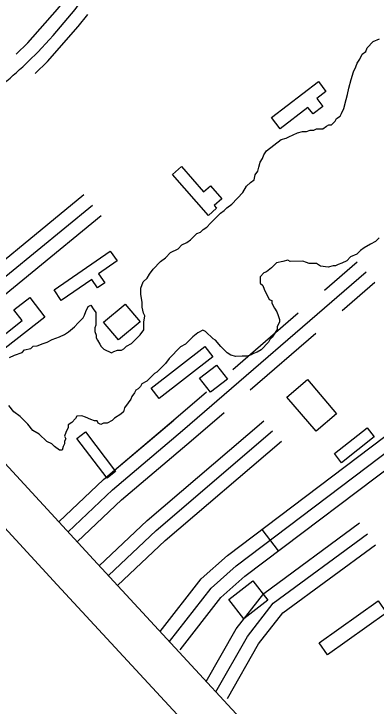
# Model space of a CAD drawing. Extents: x 3887375 to 3925618, y 296674 to 322633.
# Drawn here: x 3899550 to 3899952, y 303407 to 304175 of the extents above; entities that cross this region are included whole.
import ezdxf

# ---------------------------------------------------------------- set-up
doc = ezdxf.new("R2010")
doc.units = 0
for name, color, linetype in [('V-BLDG-OTLN', 7, 'Continuous'), ('V-RIVR-EDGE', 7, 'Continuous'), ('V-ROAD-CNTR', 7, 'Continuous'), ('V-SITE-VEGE', 7, 'Continuous')]:
    doc.layers.add(name, color=color, linetype=linetype)

msp = doc.modelspace()

# ---------------------------------------------------------------- linework, layer by layer
at = {"layer": 'V-BLDG-OTLN'}
for points in [[(3899836.26, 304059.73), (3899888.11, 304099.63), (3899896.5, 304088.72), (3899886.31, 304080.87), (3899893.11, 304072.04), (3899882.19, 304063.64), (3899876.57, 304070.95), (3899845.83, 304047.29)], [(3899726.33, 303996.6), (3899736.22, 304005.25), (3899760.6, 303977.36), (3899768.21, 303984.01), (3899780.92, 303969.47), (3899772.46, 303962.09), (3899775.21, 303958.94), (3899766.16, 303951.03)], [(3899594.74, 303868.39), (3899657.21, 303911.54), (3899664.77, 303900.6), (3899644.16, 303886.36), (3899651.1, 303876.31), (3899643.12, 303870.8), (3899636.69, 303880.12), (3899602.8, 303856.71)], [(3899584.62, 303838.16), (3899531.75, 303796.99), (3899524.06, 303806.87), (3899559.41, 303834.4), (3899550.17, 303846.27), (3899567.69, 303859.91)], [(3899649.72, 303832.82), (3899673.55, 303852.74), (3899690.15, 303832.9), (3899666.31, 303812.97)], [(3899702.41, 303759.57), (3899761.92, 303805.62), (3899770.83, 303794.11), (3899711.32, 303748.06)], [(3899756.25, 303770.42), (3899775.12, 303785.07), (3899787.15, 303769.56), (3899768.28, 303754.92)], [(3899885.7, 303711.56), (3899853.3, 303749.61), (3899875.91, 303768.86), (3899908.3, 303730.82)], [(3899905.89, 303686.76), (3899942.16, 303715.4), (3899950.13, 303705.31), (3899913.85, 303676.67)], [(3899663.08, 303666.9), (3899653.66, 303659.73), (3899620.13, 303703.69), (3899629.54, 303710.87)], [(3899788.64, 303525.08), (3899815.27, 303545.81), (3899832.11, 303524.17), (3899805.48, 303503.45)], [(3899888.87, 303477.01), (3899954.38, 303523.52), (3899963.88, 303510.15), (3899898.37, 303463.64)]]:
    msp.add_lwpolyline(points, close=True, dxfattribs=at)
at = {"layer": 'V-RIVR-EDGE'}
msp.add_spline([(3894498.05, 310522.42), (3894530.03, 310496.11), (3894553.78, 310474.69), (3894579.94, 310451.31), (3894614.83, 310419.17), (3894633.24, 310400.67), (3894662.79, 310372.43), (3894685.08, 310353.44), (3894692.35, 310347.11), (3894709.79, 310328.13), (3894746.59, 310285.3), (3894785.84, 310252.18), (3894809.57, 310225.9), (3894830.41, 310205.45), (3894852.71, 310189.85), (3894866.75, 310171.85), (3894915.18, 310120.25), (3894950.06, 310083.74), (3894971.37, 310062.81), (3894999, 310039.43), (3895025.16, 310017.03), (3895052.79, 309992.68), (3895092.99, 309952.27), (3895110.91, 309932.8), (3895141.44, 309903.1), (3895188.91, 309855.88), (3895222.82, 309821.31), (3895255.75, 309784.32), (3895319.22, 309722.49), (3895350.7, 309688.42), (3895358.44, 309676.26), (3895364.73, 309669.44), (3895374.92, 309663.11), (3895388.97, 309650.44), (3895410.77, 309628.05), (3895448.54, 309583.28), (3895480.52, 309554.06), (3895503.76, 309527.78), (3895533.8, 309499.54), (3895577.4, 309454.75), (3895606.95, 309425.54), (3895653.45, 309378.81), (3895685.92, 309349.1), (3895719.83, 309314.54), (3895749.38, 309285.81), (3895790.55, 309242.49), (3895837.06, 309195.75), (3895863.69, 309164.12), (3895900.02, 309127.61), (3895944.1, 309081.37), (3895955.73, 309070.65), (3895974.63, 309054.58), (3896002.25, 309033.14), (3896032.78, 309003.93), (3896062.81, 308972.29), (3896082.67, 308950.39), (3896119.48, 308911.93), (3896139.34, 308892.46), (3896151.96, 308889.51), (3896163.12, 308883.66), (3896167.95, 308873.93), (3896170.35, 308862.27), (3896184.39, 308844.27), (3896211.03, 308816.04), (3896224.12, 308810.18), (3896236.73, 308802.37), (3896249.8, 308786.8), (3896255.61, 308776.59), (3896270.64, 308766.35), (3896280.32, 308753.22), (3896295.82, 308737.15), (3896375.27, 308661.2), (3896425.17, 308610.08), (3896464.41, 308570.65), (3896519.63, 308515.64), (3896548.69, 308483.03), (3896563.22, 308467.45), (3896597.61, 308430.94), (3896635.89, 308396.37), (3896666.41, 308365.7), (3896681.42, 308349.64), (3896712.43, 308320.42), (3896746.34, 308287.31), (3896777.36, 308260.04), (3896801.58, 308235.7), (3896820.47, 308215.26), (3896842.76, 308195.29), (3896851.46, 308181.19), (3896882.46, 308148.57), (3896918.81, 308116.43), (3896962.9, 308074.56), (3896997.76, 308033.19), (3897029.24, 307998.63), (3897042.32, 307985), (3897083.5, 307945.57), (3897107.23, 307918.31), (3897123.21, 307898.85), (3897130, 307898.83), (3897142.13, 307892.97), (3897145.99, 307882.28), (3897149.85, 307874.01), (3897162.93, 307860.38), (3897188.6, 307833.12), (3897229.29, 307788.83), (3897267.56, 307752.31), (3897300.5, 307715.81), (3897334.4, 307680.27), (3897361.53, 307651.07), (3897384.78, 307628.19), (3897411.42, 307598.98), (3897445.81, 307563.45), (3897494.26, 307516.71), (3897543.17, 307462.68), (3897584.83, 307418.38), (3897609.05, 307394.04), (3897646.83, 307355.58), (3897678.81, 307323.94), (3897715.15, 307290.34), (3897751.96, 307253.34), (3897766.97, 307236.31), (3897837.68, 307158.43), (3897886.6, 307104.4), (3897936, 307048.43), (3897965.54, 307015.34), (3898010.59, 306970.06), (3898027.54, 306949.14), (3898044.99, 306935.98), (3898063.87, 306914.08), (3898089.05, 306882.46), (3898117.14, 306854.7), (3898160.23, 306801.18), (3898195.59, 306763.7), (3898235.79, 306719.89), (3898261.46, 306693.6), (3898297.3, 306650.78), (3898332.65, 306612.33), (3898369.94, 306568.04), (3898397.54, 306534.95), (3898422.23, 306505.75), (3898462.9, 306455.14), (3898495.34, 306417.18), (3898521.97, 306382.15), (3898601.37, 306284.34), (3898652.22, 306228.37), (3898693.37, 306177.28), (3898729.68, 306130.57), (3898777.13, 306074.12), (3898825.55, 306014.26), (3898848.79, 305986.04), (3898903.98, 305917.43), (3898957.25, 305854.65), (3898984.35, 305818.16), (3899049.73, 305744.67), (3899107.84, 305679.45), (3899129.14, 305651.72), (3899142.69, 305630.31), (3899156.24, 305611.83), (3899175.12, 305587.98), (3899224.03, 305529.59), (3899255.99, 305493.57), (3899288.9, 305449.3), (3899312.61, 305415.24), (3899375.55, 305336.9), (3899410.9, 305296.02), (3899442.85, 305252.24), (3899470.43, 305211.86), (3899531.42, 305133.52), (3899579.35, 305071.24), (3899616.14, 305025.99), (3899647.13, 304986.09), (3899690.7, 304931.1), (3899729.41, 304876.62), (3899753.62, 304846.93), (3899770.56, 304821.64), (3899817.5, 304755.48), (3899845.56, 304713.16), (3899868.3, 304677.16), (3899889.6, 304650.4), (3899911.39, 304623.64), (3899955.44, 304569.14), (3899987.39, 304526.81), (3900012.56, 304494.21), (3900025.63, 304476.21), (3900037.24, 304456.75), (3900061.94, 304431.93), (3900070.67, 304424.13), (3900074.53, 304414.41), (3900074.99, 304404.21), (3900073.03, 304397.9), (3900071.55, 304388.68), (3900071.54, 304383.82), (3900075.9, 304378.96), (3900087.05, 304374.07), (3900096.26, 304367.74), (3900108.39, 304362.37), (3900117.11, 304353.6), (3900140.84, 304326.35), (3900165.54, 304299.09), (3900226.07, 304227.55), (3900277.87, 304164.29), (3900319.98, 304105.91), (3900352.41, 304062.61), (3900384.36, 304023.2), (3900411.47, 303988.16), (3900438.1, 303954.1), (3900462.8, 303926.85), (3900556.24, 303812.49), (3900597.89, 303762.85), (3900633.71, 303716.63), (3900652.59, 303691.33), (3900701.96, 303626.62), (3900774.57, 303530.77), (3900849.12, 303437.34), (3900903.35, 303371.16), (3900928.05, 303343.42), (3900948.87, 303317.63), (3901001.17, 303258.26), (3901038.95, 303216.88), (3901074.78, 303173.09), (3901092.2, 303147.31), (3901171.6, 303050.47), (3901205, 303008.62), (3901238.41, 302968.23), (3901274.74, 302927.83), (3901303.3, 302893.77), (3901343.98, 302847.53), (3901366.73, 302816.4), (3901404.5, 302770.17), (3901454.38, 302715.17), (3901507.18, 302659.19), (3901551.73, 302608.09), (3901584.66, 302570.61), (3901650.02, 302491.29), (3901680.99, 302443.62), (3901717.76, 302388.17), (3901785.52, 302298.16), (3901789.55, 302293.3)], degree=3, dxfattribs=at)
at = {"layer": 'V-ROAD-CNTR'}
msp.add_line((3899825.55, 303602.77), (3899843.63, 303578.82), dxfattribs=at)
for points in [[(3894371.05, 309296.79), (3895247.1, 308350.16), (3895855.91, 307682.01), (3896518.9, 306958), (3897377.51, 306026.63), (3898170.2, 305166.42), (3899138.1, 304112.58), (3899638.53, 303569.43)], [(3894332.83, 309265.64), (3895354.36, 308156.78), (3896156.88, 307283.54), (3897344.8, 305992.84), (3898830.34, 304376.58), (3899598.23, 303541.09)], [(3899552.83, 304130.05), (3899565.8, 304142.66), (3899598.4, 304179.87), (3899608.87, 304192.76)], [(3899573.74, 304108.54), (3899587.57, 304121.98), (3899621.34, 304160.53), (3899632.16, 304173.85)], [(3899627.84, 303973.83), (3899473.83, 303847.54), (3899424.15, 303802.22)], [(3899637.35, 303962.23), (3899483.65, 303836.2), (3899434.26, 303791.14)], [(3899646.86, 303950.63), (3899493.46, 303824.85), (3899444.37, 303780.05)], [(3899894.94, 303868.27), (3899931.35, 303899.69)], [(3899610.3, 303600.07), (3899659.76, 303646.77), (3899737.26, 303712.39), (3899941.15, 303888.33)], [(3899914.54, 303845.56), (3899950.95, 303876.98)], [(3899793, 303780.3), (3899865.81, 303843.14)], [(3899812.6, 303757.59), (3899885.41, 303820.43)], [(3899712.42, 303489.49), (3899758.01, 303547.75), (3899787.4, 303573.96), (3899975.57, 303716.04), (3900056.91, 303791.77)], [(3899722.73, 303478.33), (3899769, 303537.45), (3899796.93, 303562.36), (3899985.23, 303704.53), (3900067.13, 303780.79)], [(3899734.55, 303469.09), (3899779.98, 303527.15), (3899806.46, 303550.76), (3899994.88, 303693.03), (3900077.35, 303769.81)], [(3899600, 303610.98), (3899649.76, 303657.95), (3899727.51, 303723.8), (3899763.87, 303755.17)], [(3899620.59, 303589.16), (3899669.77, 303635.58), (3899747, 303700.99), (3899783.47, 303732.45)], [(3899600, 303610.98), (3899649.76, 303657.95), (3899727.56, 303723.84)], [(3899644.8, 303562.48), (3899698.17, 303612.58), (3899827.55, 303723.34)], [(3899655.06, 303551.54), (3899708.18, 303601.41), (3899837.3, 303711.95)], [(3899620.59, 303589.16), (3899669.77, 303635.58), (3899746.95, 303700.95)], [(3899665.33, 303540.61), (3899718.2, 303590.24), (3899847.06, 303700.55)], [(3899763.56, 303434.15), (3899796.87, 303492.44), (3899827.5, 303531.73), (3899933.92, 303609.95)], [(3899774.24, 303422.6), (3899809.36, 303484.07), (3899838.05, 303520.87), (3899942.81, 303597.86)], [(3899787.26, 303415.16), (3899821.85, 303475.69), (3899848.61, 303510.02), (3899951.69, 303585.77)], [(3899638.53, 303569.43), (3900171.85, 302992.43), (3900808.57, 302303.86), (3900841.95, 302267.5)], [(3899598.23, 303541.09), (3900011.3, 303094.74), (3900456.04, 302612.5), (3900771.37, 302266.29)]]:
    msp.add_lwpolyline(points, dxfattribs=at)
msp.add_spline([(3899317.24, 303918.14), (3899350.32, 303947.56), (3899418.46, 304001.51), (3899521.04, 304082.31), (3899576.69, 304132.32), (3899641.57, 304209.25), (3899706.35, 304291.19), (3899758.07, 304358.24), (3899822.07, 304428.98)], degree=3, dxfattribs=at)
at = {"layer": 'V-SITE-VEGE'}
for points in [[(3899942.2, 304137.02), (3899949.1, 304144.07), (3899956.05, 304146.94)], [(3899587.01, 303810.54), (3899592.57, 303813.39), (3899600.91, 303816.28), (3899606.46, 303819.13), (3899610.62, 303821.97), (3899617.54, 303827.63), (3899621.68, 303831.87), (3899627.2, 303837.52), (3899628.57, 303840.32), (3899629.92, 303844.53), (3899632.65, 303850.14), (3899635.42, 303851.57), (3899638.26, 303847.41), (3899641.1, 303843.25), (3899641.26, 303829.29), (3899639.89, 303826.49), (3899639.94, 303822.3), (3899641.38, 303818.13), (3899641.41, 303815.33), (3899642.84, 303812.56), (3899645.68, 303808.4), (3899647.1, 303805.62), (3899649.93, 303802.86), (3899658.35, 303798.77), (3899661.12, 303800.2), (3899665.3, 303801.64), (3899669.49, 303801.68), (3899672.26, 303803.11), (3899675.02, 303805.93), (3899680.58, 303808.79), (3899690.24, 303818.67), (3899694.37, 303824.3), (3899694.27, 303832.68), (3899695.59, 303839.67), (3899694.16, 303842.45), (3899692.69, 303849.41), (3899692.63, 303855), (3899691.14, 303863.36), (3899691.09, 303867.55), (3899691.06, 303870.34), (3899693.78, 303877.35), (3899697.92, 303881.58), (3899700.66, 303885.8), (3899704.79, 303891.43), (3899713.07, 303899.9), (3899718.61, 303904.15), (3899724.13, 303909.8), (3899732.46, 303914.08), (3899736.6, 303918.32), (3899742.15, 303921.17), (3899746.31, 303924.01), (3899753.21, 303931.07), (3899757.39, 303932.51), (3899760.15, 303935.33), (3899764.3, 303938.17), (3899768.45, 303942.41), (3899772.59, 303946.64), (3899779.49, 303953.7), (3899783.65, 303956.54), (3899786.41, 303959.36), (3899791.95, 303963.61), (3899804.37, 303976.32), (3899808.48, 303983.34), (3899812.62, 303987.58), (3899816.78, 303990.41), (3899818.11, 303996.01), (3899820.86, 304000.23), (3899822.21, 304004.44), (3899823.54, 304010.04), (3899826.29, 304014.26), (3899827.63, 304018.46), (3899830.38, 304022.68), (3899846.99, 304035.43), (3899852.56, 304036.89), (3899855.34, 304038.32), (3899865.06, 304042.61), (3899870.63, 304044.07), (3899874.82, 304044.12), (3899878.99, 304045.56), (3899883.18, 304045.61), (3899885.96, 304047.03), (3899892.94, 304047.11), (3899897.09, 304049.95), (3899899.87, 304051.38), (3899902.66, 304051.41), (3899906.8, 304055.64), (3899908.17, 304058.45), (3899912.33, 304061.29), (3899913.69, 304064.1), (3899916.42, 304069.71), (3899919.1, 304079.51), (3899920.44, 304085.11), (3899921.76, 304092.11), (3899924.44, 304101.91), (3899927.14, 304110.32), (3899929.87, 304115.94), (3899931.22, 304120.14), (3899933.96, 304124.36), (3899936.69, 304129.97), (3899940.85, 304132.81), (3899942.2, 304137.02)], [(3899955.72, 303926.34), (3899951.57, 303922.1), (3899946.02, 303919.25), (3899939.09, 303914.99), (3899934.93, 303912.15), (3899930.79, 303907.91), (3899923.84, 303905.04), (3899919.7, 303900.81), (3899914.14, 303897.95), (3899909.97, 303896.51), (3899907.19, 303895.08), (3899904.4, 303895.05), (3899898.83, 303893.6), (3899890.44, 303894.9), (3899886.23, 303897.65), (3899877.85, 303897.55), (3899875.04, 303898.92), (3899870.84, 303900.26), (3899856.88, 303900.11), (3899854.07, 303901.47), (3899848.5, 303900.02), (3899841.54, 303898.54), (3899836.02, 303892.89), (3899830.48, 303888.65), (3899827.7, 303887.22), (3899823.56, 303882.98), (3899823.59, 303880.19), (3899823.64, 303876), (3899826.46, 303873.24)], [(3899826.46, 303873.24), (3899827.9, 303869.07), (3899833.61, 303857.96), (3899836.42, 303856.6), (3899836.45, 303853.81), (3899839.3, 303848.25), (3899842.14, 303844.1), (3899843.59, 303839.92), (3899845.03, 303835.75), (3899845.06, 303832.96), (3899842.33, 303827.34), (3899842.36, 303824.55), (3899836.87, 303816.12), (3899834.11, 303813.29), (3899832.74, 303810.48), (3899824.46, 303802.01), (3899820.3, 303799.18), (3899816.13, 303797.73), (3899813.35, 303796.31), (3899809.18, 303794.86), (3899803.6, 303794.8), (3899796.62, 303794.72), (3899791.02, 303796.06), (3899786.8, 303798.8), (3899779.74, 303805.71), (3899774.08, 303812.62), (3899771.27, 303813.99), (3899762.8, 303822.27), (3899759.99, 303823.64), (3899754.44, 303820.78), (3899748.91, 303816.53), (3899740.62, 303808.06), (3899735.07, 303805.21), (3899722.65, 303792.5), (3899718.52, 303786.87), (3899708.86, 303776.99), (3899706.08, 303775.57), (3899697.79, 303767.09), (3899692.24, 303764.24), (3899690.88, 303761.43), (3899688.12, 303758.61), (3899685.34, 303757.18), (3899683.98, 303754.38), (3899681.23, 303750.16), (3899679.86, 303747.35), (3899677.12, 303743.13), (3899672.99, 303737.5), (3899671.65, 303733.3), (3899668.88, 303730.47), (3899661.95, 303726.21), (3899659.19, 303723.38), (3899653.64, 303720.53), (3899649.45, 303720.48), (3899646.67, 303719.05), (3899643.87, 303720.42), (3899642.44, 303723.2), (3899639.65, 303723.16), (3899635.44, 303724.51), (3899629.83, 303727.24), (3899625.62, 303728.59), (3899620.04, 303728.53), (3899618.67, 303725.72), (3899614.53, 303721.49), (3899610.38, 303718.65), (3899610.41, 303715.86), (3899607.68, 303710.24), (3899606.33, 303706.04), (3899607.75, 303703.26), (3899606.39, 303700.45), (3899606.42, 303697.66), (3899605.05, 303694.86), (3899603.71, 303690.65), (3899600.91, 303690.62), (3899595.28, 303694.75), (3899592.46, 303697.51), (3899586.84, 303700.24), (3899578.38, 303708.52), (3899571.35, 303712.63), (3899565.69, 303719.55), (3899557.22, 303727.83), (3899550.18, 303733.34), (3899544.51, 303740.26)], [(3899545.32, 303793.32), (3899550.87, 303796.18), (3899559.22, 303799.06), (3899561.98, 303801.88), (3899568.94, 303803.36), (3899571.7, 303806.18), (3899575.89, 303806.23), (3899582.84, 303809.1), (3899587.01, 303810.54)]]:
    msp.add_lwpolyline(points, dxfattribs=at)

doc.saveas('drawing.dxf')
